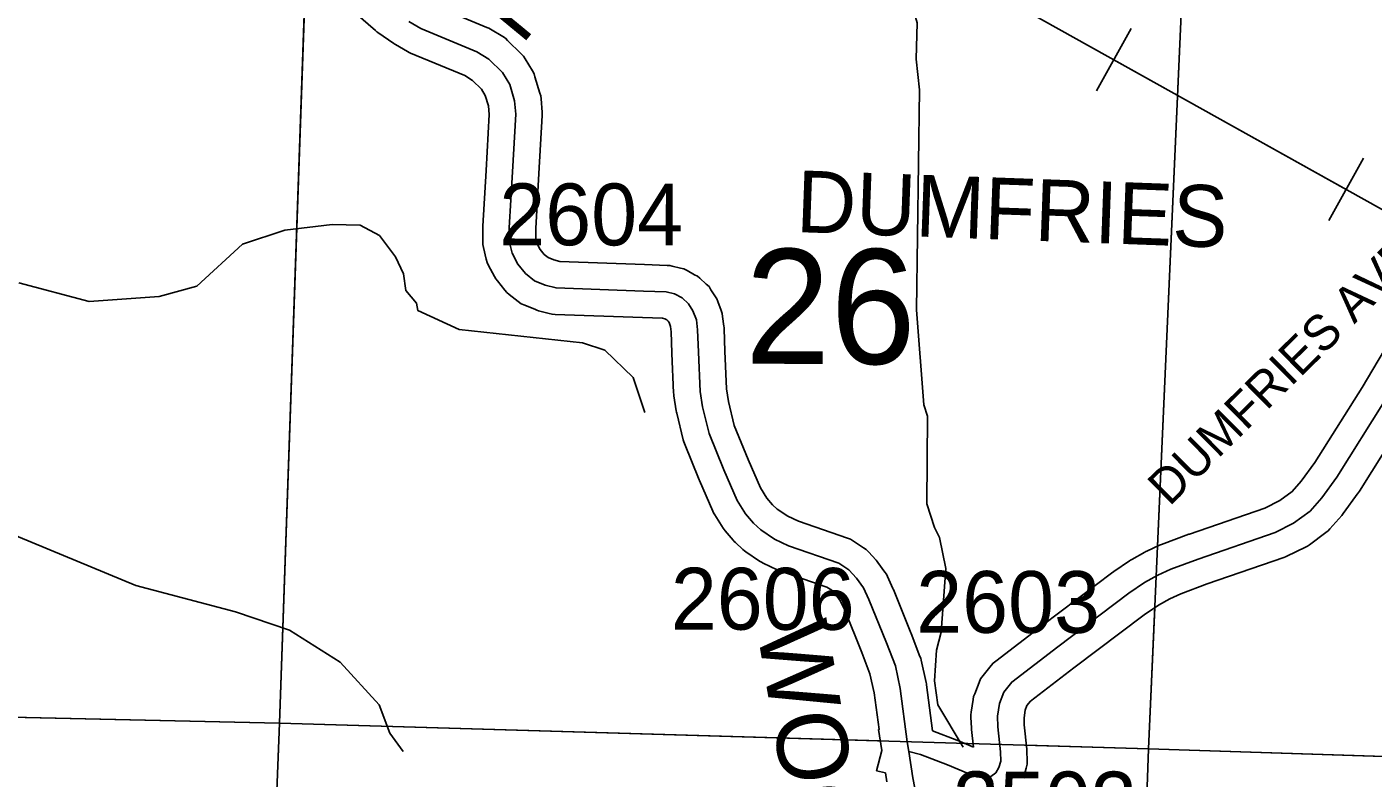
# Model space of a CAD drawing. Extents: x -132.8 to -73.3, y -60 to -26.
# Drawn here: x -118.37 to -116.845, y -55.44 to -54.589 of the extents above; entities that cross this region are included whole.
import ezdxf

# ---------------------------------------------------------------- set-up
doc = ezdxf.new("R2010")
doc.units = 0
for name, color, linetype in [('tdCoHydroRiver', 7, 'Continuous'), ('tdCoPipe', 7, 'Continuous'), ('tdCoSecRdNmbr', 7, 'Continuous'), ('tdCoSecRdTxt', 7, 'Continuous'), ('tdCoSecRteBand', 7, 'Continuous'), ('tdCoSecRteCL', 7, 'Continuous'), ('tdCoSectLine', 7, 'Continuous'), ('tdCoSectLinePart', 7, 'Continuous'), ('tdCoSectNmbr', 7, 'Continuous'), ('tdCoSurfConc', 7, 'Continuous'), ('tdCoSurfGravel', 7, 'Continuous'), ('tdCoUnicrpTwnTxt', 7, 'Continuous')]:
    doc.layers.add(name, color=color, linetype=linetype)

msp = doc.modelspace()

# ---------------------------------------------------------------- linework, layer by layer
at = {"layer": 'tdCoHydroRiver'}
for points in [[(-117.3094, -55.4046), (-117.3381, -55.3565), (-117.3421, -55.3296), (-117.3396, -55.2949), (-117.3343, -55.2745), (-117.3292, -55.2021), (-117.3362, -55.1672), (-117.3422, -55.156), (-117.3509, -55.1289), (-117.3498, -55.0296), (-117.3542, -55.0168), (-117.3624, -54.9093), (-117.3589, -54.6601), (-117.3627, -54.6253), (-117.3616, -54.5843), (-117.3717, -54.5493), (-117.4255, -54.4942), (-117.439, -54.467), (-117.4366, -54.4371)], [(-117.6702, -55.0257), (-117.6833, -54.9859), (-117.7156, -54.955), (-117.7407, -54.9465), (-117.8808, -54.9316), (-117.9275, -54.9099), (-117.9289, -54.9019), (-117.9411, -54.8874), (-117.9438, -54.8684), (-117.9527, -54.8492), (-117.971, -54.8251), (-117.9928, -54.8134), (-118.0244, -54.8126), (-118.0782, -54.819), (-118.126, -54.8351), (-118.1778, -54.8826), (-118.2207, -54.8941), (-118.2998, -54.8998), (-118.3797, -54.8788)], [(-117.9441, -55.4096), (-117.9593, -55.3887), (-117.9711, -55.3568), (-118.0155, -55.3083), (-118.073, -55.272), (-118.134, -55.2514), (-118.2468, -55.2216), (-118.4467, -55.1389), (-118.4964, -55.1091), (-118.5906, -55.0324), (-118.6202, -55.0159), (-118.6899, -54.9682), (-118.7508, -54.9413), (-118.7899, -54.9292), (-118.8473, -54.893), (-118.8896, -54.8792), (-118.9353, -54.8764), (-118.9525, -54.8696), (-118.9678, -54.8534), (-118.9815, -54.8326), (-118.9971, -54.8274)]]:
    msp.add_lwpolyline(points, dxfattribs=at)
at = {"layer": 'tdCoPipe'}
for p, q in [((-117.1192, -54.5908), (-117.1585, -54.6613)), ((-116.856, -54.7376), (-116.8952, -54.808))]:
    msp.add_line(p, q, dxfattribs=at)
for points in [[(-115.7327, -56.7093), (-116.3792, -55.5939), (-116.7637, -54.8353), (-118.1151, -54.0815), (-118.6092, -53.8056), (-119.7966, -53.496), (-120.031, -53.2709)], [(-116.8757, -54.7729), (-117.1388, -54.6261)]]:
    msp.add_lwpolyline(points, dxfattribs=at)
at = {"layer": 'tdCoSecRteBand'}
for points in [[(-117.3961, -55.4439), (-117.3977, -55.4338), (-117.4076, -55.4313), (-117.4017, -55.4082), (-117.4054, -55.3846), (-117.4049, -55.3846), (-117.4103, -55.3432), (-117.4152, -55.3214), (-117.4245, -55.2975), (-117.4438, -55.2493), (-117.4484, -55.2394), (-117.4536, -55.2323), (-117.4585, -55.2269), (-117.4639, -55.2233), (-117.5173, -55.2048), (-117.5188, -55.2043), (-117.5203, -55.2037), (-117.536, -55.1963), (-117.5382, -55.1952), (-117.5402, -55.1939), (-117.5558, -55.1833), (-117.5575, -55.1821), (-117.5591, -55.1807), (-117.5674, -55.173), (-117.5689, -55.1717), (-117.5702, -55.1701), (-117.5791, -55.1595), (-117.5803, -55.158), (-117.5814, -55.1564), (-117.591, -55.1414), (-117.5923, -55.1394), (-117.5932, -55.1372), (-117.6083, -55.1027), (-117.6084, -55.1023), (-117.6085, -55.102), (-117.6253, -55.0608), (-117.6262, -55.0588), (-117.6267, -55.0566), (-117.6341, -55.0263), (-117.6344, -55.0251), (-117.6346, -55.0238), (-117.6373, -55.0066), (-117.6375, -55.0049), (-117.6376, -55.0032), (-117.6396, -54.9586), (-117.6396, -54.9584), (-117.6396, -54.9581), (-117.6403, -54.9343), (-117.6411, -54.9282), (-117.6428, -54.9238), (-117.6439, -54.922), (-117.6455, -54.9205), (-117.6475, -54.9194), (-117.6502, -54.9188), (-117.6729, -54.9179), (-117.7719, -54.9145), (-117.7753, -54.9144), (-117.7786, -54.9135), (-117.7907, -54.9103), (-117.7925, -54.9098), (-117.7943, -54.9091), (-117.8064, -54.9042), (-117.8103, -54.9026), (-117.8136, -54.9), (-117.824, -54.8918), (-117.8266, -54.8898), (-117.8287, -54.8872), (-117.8373, -54.8766), (-117.8392, -54.8743), (-117.8406, -54.8717), (-117.8472, -54.8591), (-117.849, -54.8558), (-117.8499, -54.8521), (-117.8531, -54.8388), (-117.8539, -54.8353), (-117.8539, -54.8317), (-117.8539, -54.8165), (-117.8539, -54.8156), (-117.8539, -54.8147), (-117.8502, -54.7514), (-117.8466, -54.6881), (-117.8474, -54.6784), (-117.851, -54.6665), (-117.8553, -54.6593), (-117.8654, -54.6494), (-117.8743, -54.644), (-117.9356, -54.6185), (-117.9374, -54.6177), (-117.9391, -54.6167), (-117.9527, -54.6088), (-117.9536, -54.6083), (-117.9546, -54.6077), (-117.9726, -54.5953), (-117.974, -54.5943), (-117.9754, -54.5931), (-117.9976, -54.5736)], [(-117.9107, -54.5639), (-117.8491, -54.5895), (-117.847, -54.5904), (-117.8451, -54.5915), (-117.8313, -54.5999), (-117.8283, -54.6017), (-117.8258, -54.6042), (-117.8105, -54.6192), (-117.8078, -54.6219), (-117.8058, -54.6252), (-117.7977, -54.6387), (-117.7958, -54.6419), (-117.7947, -54.6454), (-117.7891, -54.6639), (-117.7881, -54.667), (-117.7879, -54.6702), (-117.7866, -54.6853), (-117.7864, -54.6873), (-117.7866, -54.6894), (-117.7903, -54.7548), (-117.7903, -54.7548), (-117.7903, -54.7548), (-117.7939, -54.8173), (-117.7939, -54.8282), (-117.7924, -54.8344), (-117.7889, -54.841), (-117.7843, -54.8467), (-117.7798, -54.8502), (-117.7734, -54.8528), (-117.7665, -54.8547), (-117.6707, -54.858), (-117.6707, -54.858), (-117.6706, -54.858), (-117.645, -54.859), (-117.642, -54.8591), (-117.6392, -54.8598), (-117.6298, -54.862), (-117.6259, -54.8629), (-117.6224, -54.8648), (-117.6138, -54.8695), (-117.6107, -54.8712), (-117.608, -54.8736), (-117.6006, -54.8802), (-117.5975, -54.883), (-117.5953, -54.8866), (-117.5903, -54.8945), (-117.5888, -54.897), (-117.5877, -54.8997), (-117.5838, -54.9101), (-117.5826, -54.9133), (-117.5821, -54.9168), (-117.5806, -54.9279), (-117.5804, -54.9294), (-117.5804, -54.931), (-117.5796, -54.9562), (-117.5777, -54.9989), (-117.5755, -55.0133), (-117.5689, -55.0402), (-117.5531, -55.079), (-117.5392, -55.111), (-117.5319, -55.1225), (-117.5255, -55.13), (-117.5202, -55.1349), (-117.5084, -55.143), (-117.4962, -55.1487), (-117.4407, -55.1679), (-117.4372, -55.1691), (-117.434, -55.1712), (-117.4224, -55.1788), (-117.4194, -55.1808), (-117.4169, -55.1835), (-117.4083, -55.1929), (-117.4071, -55.1942), (-117.4061, -55.1956), (-117.3982, -55.2064), (-117.3965, -55.2088), (-117.3952, -55.2115), (-117.3891, -55.2248), (-117.3887, -55.2255), (-117.3884, -55.2262), (-117.3687, -55.2753), (-117.3686, -55.2755), (-117.3686, -55.2757), (-117.3585, -55.3018), (-117.3576, -55.3039), (-117.3572, -55.3061), (-117.3515, -55.3315), (-117.3512, -55.3328), (-117.351, -55.3341), (-117.3442, -55.3861), (-117.3166, -55.3966), (-117.316, -55.3968), (-117.3155, -55.397), (-117.298, -55.4045)], [(-117.298, -55.4045), (-117.3001, -55.3846), (-117.3002, -55.3837), (-117.3002, -55.3827), (-117.3007, -55.3709), (-117.3008, -55.368), (-117.3004, -55.3651), (-117.2982, -55.3506), (-117.2977, -55.3474), (-117.2965, -55.3443), (-117.2916, -55.3315), (-117.2899, -55.3271), (-117.287, -55.3235), (-117.2778, -55.3121), (-117.2756, -55.3093), (-117.2727, -55.3071), (-117.2204, -55.2671), (-117.2203, -55.2671), (-117.2202, -55.267), (-117.1398, -55.2064), (-117.1393, -55.2059), (-117.1387, -55.2055), (-117.1209, -55.1934), (-117.1198, -55.1927), (-117.1186, -55.192), (-117.1036, -55.1836), (-117.1025, -55.1831), (-117.1015, -55.1826), (-117.0869, -55.1759), (-117.0859, -55.1755), (-117.0849, -55.1751), (-117.0538, -55.1635), (-117.0535, -55.1633), (-117.0531, -55.1632), (-116.9676, -55.1338), (-116.9508, -55.1254), (-116.9367, -55.1151), (-116.9265, -55.1035), (-116.9109, -55.0821), (-116.8576, -54.9971), (-116.82, -54.9344)], [(-116.8066, -55.0287), (-116.8606, -55.1148), (-116.8612, -55.1157), (-116.8618, -55.1165), (-116.8788, -55.1399), (-116.8796, -55.1411), (-116.8806, -55.1422), (-116.8939, -55.1572), (-116.896, -55.1596), (-116.8986, -55.1615), (-116.9173, -55.1753), (-116.9194, -55.1769), (-116.9218, -55.178), (-116.9428, -55.1884), (-116.9445, -55.1892), (-116.9463, -55.1899), (-117.0332, -55.2198), (-117.0629, -55.2309), (-117.0754, -55.2366), (-117.0883, -55.2438), (-117.1043, -55.2547), (-117.184, -55.3149), (-117.2334, -55.3526), (-117.2373, -55.3574), (-117.2393, -55.3628), (-117.2406, -55.3713), (-117.2403, -55.3793), (-117.2374, -55.4067), (-117.2373, -55.4079), (-117.2373, -55.4091), (-117.237, -55.4197), (-117.2369, -55.424), (-117.238, -55.4282), (-117.24, -55.4356), (-117.2411, -55.4397)]]:
    msp.add_lwpolyline(points, dxfattribs=at)
at = {"layer": 'tdCoSecRteCL'}
for points in [[(-117.3711, -55.4096), (-117.3729, -55.3984), (-117.3808, -55.338), (-117.3864, -55.3126), (-117.3965, -55.2865), (-117.4163, -55.2374), (-117.4224, -55.2241), (-117.4303, -55.2132), (-117.439, -55.2039), (-117.4506, -55.1962), (-117.5075, -55.1765), (-117.5233, -55.1691), (-117.5388, -55.1585), (-117.5472, -55.1509), (-117.5561, -55.1402), (-117.5657, -55.1252), (-117.5808, -55.0907), (-117.5975, -55.0495), (-117.6049, -55.0192), (-117.6076, -55.0019), (-117.6096, -54.9573), (-117.6104, -54.9319), (-117.6118, -54.9208), (-117.6158, -54.9104), (-117.6207, -54.9025), (-117.6281, -54.8959), (-117.6367, -54.8912), (-117.6461, -54.889), (-117.6718, -54.888), (-117.7709, -54.8845), (-117.783, -54.8813), (-117.7951, -54.8764), (-117.8054, -54.8682), (-117.8141, -54.8576), (-117.8207, -54.8451), (-117.8239, -54.8317), (-117.8239, -54.8165), (-117.8202, -54.7531), (-117.8165, -54.6877), (-117.8178, -54.6727), (-117.8234, -54.6542), (-117.8316, -54.6406), (-117.8469, -54.6256), (-117.8607, -54.6172), (-117.924, -54.5908), (-117.9376, -54.5829)], [(-117.3711, -55.4096), (-117.3578, -55.413), (-117.3272, -55.4246), (-117.304, -55.4345), (-117.2939, -55.4382), (-117.2848, -55.4394), (-117.2781, -55.4377), (-117.2725, -55.4335), (-117.269, -55.4278), (-117.267, -55.4204), (-117.2673, -55.4098), (-117.2702, -55.3815), (-117.2707, -55.3696), (-117.2685, -55.3551), (-117.2636, -55.3423), (-117.2545, -55.3309), (-117.2022, -55.291), (-117.1218, -55.2303), (-117.104, -55.2182), (-117.089, -55.2098), (-117.0744, -55.2032), (-117.0434, -55.1916), (-116.9561, -55.1615), (-116.9351, -55.1511), (-116.9164, -55.1373), (-116.903, -55.1223), (-116.886, -55.0989), (-116.832, -55.0128)], [(-117.3615, -55.4645), (-117.3665, -55.4394), (-117.3711, -55.4096)]]:
    msp.add_lwpolyline(points, dxfattribs=at)
at = {"layer": 'tdCoSectLine'}
for points in [[(-118.0841, -55.3774), (-118.0496, -54.385)], [(-117.0994, -55.4066), (-117.0554, -54.4124)], [(-119.0678, -55.3555), (-118.0841, -55.3774)], [(-118.1235, -56.376), (-118.0841, -55.3774)], [(-118.0841, -55.3774), (-117.0994, -55.4066)], [(-117.1346, -56.4083), (-117.0994, -55.4066)], [(-117.0994, -55.4066), (-116.0982, -55.4391)]]:
    msp.add_lwpolyline(points, dxfattribs=at)
at = {"layer": 'tdCoSectLinePart'}
for points in [[(-117.0893, -55.1771), (-117.0554, -54.4124)], [(-118.0841, -55.3774), (-118.0543, -54.5194)], [(-117.0994, -55.4066), (-117.0923, -55.2463)], [(-118.9114, -55.359), (-118.0841, -55.3774)], [(-118.1223, -56.3465), (-118.0841, -55.3774)], [(-118.0841, -55.3774), (-117.4036, -55.3976)], [(-117.3086, -55.4004), (-117.2987, -55.4007)], [(-117.2383, -55.4025), (-117.0994, -55.4066)], [(-117.1327, -56.3525), (-117.0994, -55.4066)], [(-117.0994, -55.4066), (-116.128, -55.4381)]]:
    msp.add_lwpolyline(points, dxfattribs=at)
at = {"layer": 'tdCoSurfConc'}
msp.add_lwpolyline([(-117.5233, -55.1691), (-117.5388, -55.1585), (-117.5472, -55.1509), (-117.5561, -55.1402), (-117.5657, -55.1252), (-117.5808, -55.0907), (-117.5975, -55.0495), (-117.6049, -55.0192), (-117.6076, -55.0019), (-117.6096, -54.9573), (-117.6104, -54.9319), (-117.6118, -54.9208), (-117.6158, -54.9104), (-117.6207, -54.9025), (-117.6281, -54.8959), (-117.6367, -54.8912), (-117.6461, -54.889), (-117.6718, -54.888), (-117.7709, -54.8845), (-117.783, -54.8813), (-117.7951, -54.8764), (-117.8054, -54.8682), (-117.8141, -54.8576), (-117.8207, -54.8451), (-117.8239, -54.8317), (-117.8239, -54.8165), (-117.8202, -54.7531), (-117.8165, -54.6877), (-117.8178, -54.6727), (-117.8234, -54.6542), (-117.8316, -54.6406), (-117.8469, -54.6256), (-117.8607, -54.6172), (-117.924, -54.5908), (-117.9376, -54.5829)], dxfattribs=at)
at = {"layer": 'tdCoSurfGravel'}
for points in [[(-117.104, -55.2182), (-117.089, -55.2098), (-117.0744, -55.2032), (-117.0434, -55.1916), (-116.9561, -55.1615), (-116.9351, -55.1511), (-116.9164, -55.1373), (-116.903, -55.1223), (-116.886, -55.0989), (-116.832, -55.0128)], [(-117.3711, -55.4096), (-117.3729, -55.3984), (-117.3808, -55.338), (-117.3864, -55.3126), (-117.3965, -55.2865), (-117.4163, -55.2374), (-117.4224, -55.2241), (-117.4303, -55.2132), (-117.439, -55.2039), (-117.4506, -55.1962), (-117.5075, -55.1765), (-117.5233, -55.1691)], [(-117.3711, -55.4096), (-117.3578, -55.413), (-117.3272, -55.4246), (-117.304, -55.4345), (-117.2939, -55.4382), (-117.2848, -55.4394), (-117.2781, -55.4377), (-117.2725, -55.4335), (-117.269, -55.4278), (-117.267, -55.4204), (-117.2673, -55.4098), (-117.2702, -55.3815), (-117.2707, -55.3696), (-117.2685, -55.3551), (-117.2636, -55.3423), (-117.2545, -55.3309), (-117.2022, -55.291), (-117.1218, -55.2303), (-117.104, -55.2182)], [(-117.3615, -55.4645), (-117.3665, -55.4394), (-117.3711, -55.4096)]]:
    msp.add_lwpolyline(points, dxfattribs=at)

# ---------------------------------------------------------------- texts
at = {"layer": 'tdCoSecRdNmbr'}
for s, rotation, p in [('2604', 359.9123, (-117.8352, -54.8361)), ('2606', 359.9122, (-117.6408, -55.2714)), ('2603', 359.912, (-117.3628, -55.275)), ('3503', 359.9119, (-117.321, -55.5021))]:
    msp.add_text(s, height=0.07, rotation=rotation, dxfattribs=at).set_placement(p)
at = {"layer": 'tdCoSecRdTxt'}
for s, height, rotation, p in [('TRAIL', 0.08, 320.4911, (-118.0358, -54.4134)), ('DUMFRIES AVE', 0.04, 44.6347, (-117.0758, -55.1327)), ('WOODLAND', 0.08, 279.6689, (-117.5436, -55.2702))]:
    msp.add_text(s, height=height, rotation=rotation, dxfattribs=at).set_placement(p)
at = {"layer": 'tdCoSectNmbr'}
msp.add_text('26', height=0.13, rotation=359.9124, dxfattribs=at).set_placement((-117.5567, -54.9704))
at = {"layer": 'tdCoUnicrpTwnTxt'}
msp.add_text('DUMFRIES', height=0.07, rotation=357.9121, dxfattribs=at).set_placement((-117.4995, -54.8212))

doc.saveas('drawing.dxf')
